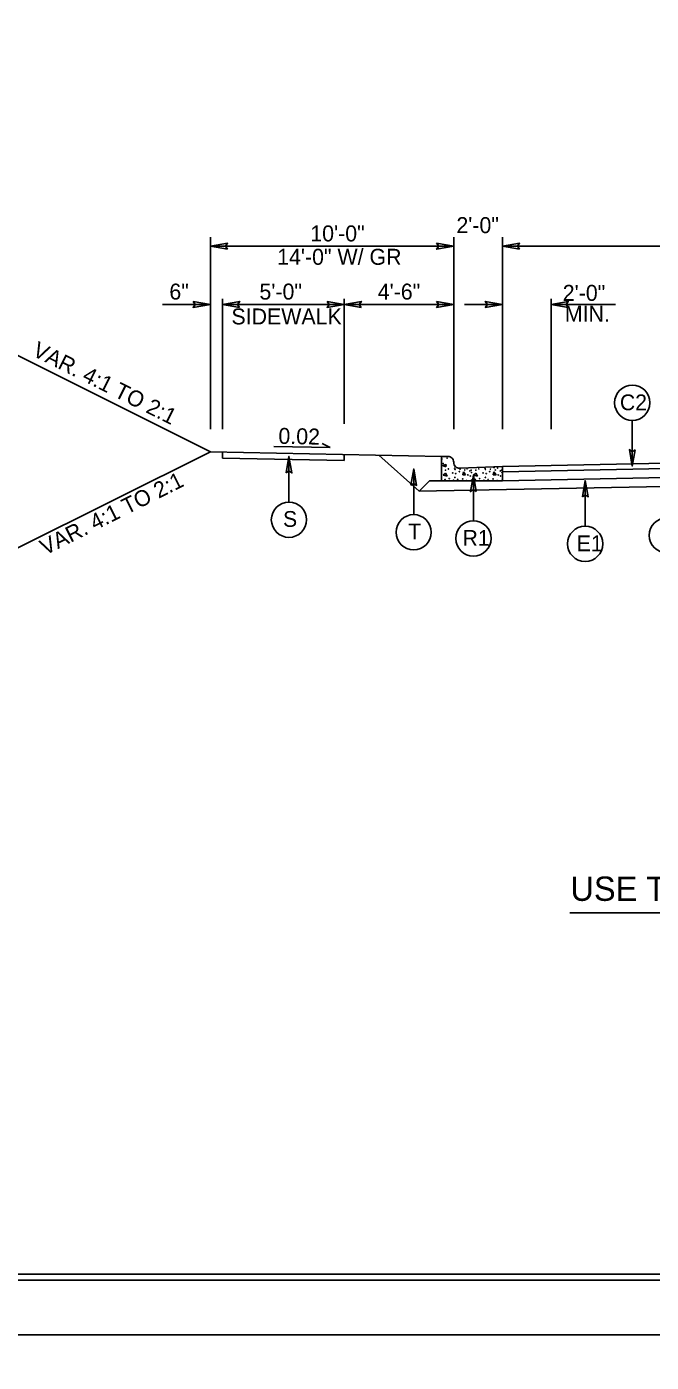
# Model space of a CAD drawing. Extents: x 1901670 to 1902225, y 193498 to 194278.
# Drawn here: x 1902002.4 to 1902028, y 194046.9 to 194101.8 of the extents above; entities that cross this region are included whole.
import ezdxf

# ---------------------------------------------------------------- set-up
doc = ezdxf.new("R2010")
doc.units = 0
for name, color, linetype in [('Old_Level_1', 7, 'Continuous'), ('Old_Level_11', 7, 'Continuous'), ('Old_Level_2', 7, 'Continuous'), ('Old_Level_20', 7, 'Continuous'), ('Prop Dimension', 7, 'Continuous'), ('Sheet Border Standard 30in CELL', 7, 'Continuous'), ('Sheet Cutting Line CELL', 7, 'Continuous'), ('Sheet Plot Border Inside CELL', 7, 'Continuous'), ('Sheet Plot Border Outside CELL', 7, 'Continuous'), ('Typical Curb CELL', 7, 'Continuous'), ('Typical Pavement Slope CELL', 7, 'Continuous'), ('Typical Terminator CELL', 7, 'Continuous')]:
    doc.layers.add(name, color=color, linetype=linetype)

# ---------------------------------------------------------------- blocks, each defined once
blk = doc.blocks.new('TERMINATOR')
at = {"layer": 'Typical Terminator CELL'}
blk.add_lwpolyline([(-0.469, 0.081), (0, 0), (-0.471, -0.083), (-0.411, 0)], close=True, dxfattribs=at)

msp = doc.modelspace()

# ---------------------------------------------------------------- linework, layer by layer
at = {"layer": 'Old_Level_1'}
for p, q in [((1902012.515, 194084.518), (1902014.83, 194084.469)), ((1902014.83, 194084.469), (1902014.497, 194084.636)), ((1902016.82, 194084.16), (1902018.478, 194082.676)), ((1902041.9, 194084.092), (1902021.9, 194083.692)), ((1902041.9, 194083.873), (1902021.9, 194083.473)), ((1902018.901, 194083.099), (1902018.478, 194082.676)), ((1902018.901, 194083.099), (1902019.401, 194083.109)), ((1902030.902, 194083.289), (1902021.9, 194083.109)), ((1902030.902, 194082.924), (1902018.478, 194082.676))]:
    msp.add_line(p, q, dxfattribs=at)
at = {"layer": 'Old_Level_11'}
for p, q in [((1902027.235, 194085.585), (1902027.235, 194083.711)), ((1902013.131, 194082.231), (1902013.131, 194084.106)), ((1902018.254, 194081.716), (1902018.254, 194083.59)), ((1902020.709, 194081.462), (1902020.709, 194083.337)), ((1902025.3, 194081.241), (1902025.3, 194083.115)), ((1902024.67, 194065.354), (1902044.413, 194065.354))]:
    msp.add_line(p, q, dxfattribs=at)
for points in [[(1902027.35, 194084.383), (1902027.235, 194083.711), (1902027.115, 194084.386), (1902027.235, 194084.3)], [(1902013.015, 194083.434), (1902013.131, 194084.106), (1902013.25, 194083.43), (1902013.131, 194083.516)], [(1902018.139, 194082.919), (1902018.254, 194083.59), (1902018.374, 194082.915), (1902018.254, 194083.001)], [(1902020.824, 194082.665), (1902020.709, 194083.337), (1902020.589, 194082.661), (1902020.709, 194082.747)], [(1902025.185, 194082.444), (1902025.3, 194083.115), (1902025.42, 194082.44), (1902025.3, 194082.526)]]:
    msp.add_lwpolyline(points, close=True, dxfattribs=at)
for centre in [(1902027.235, 194086.31), (1902013.131, 194081.506), (1902018.254, 194080.991), (1902020.709, 194080.737), (1902028.659, 194080.864), (1902025.3, 194080.516)]:
    msp.add_circle(centre, 0.725, dxfattribs=at)
at = {"layer": 'Prop Dimension'}
for p, q in [((1902009.9, 194085.23), (1902009.9, 194093.112)), ((1902019.9, 194085.23), (1902019.9, 194093.112)), ((1902021.9, 194085.23), (1902021.9, 194093.112)), ((1902009.9, 194092.742), (1902019.9, 194092.742)), ((1902021.9, 194092.742), (1902035.9, 194092.742)), ((1902007.935, 194090.352), (1902009.9, 194090.352)), ((1902010.4, 194085.23), (1902010.4, 194090.579)), ((1902010.4, 194090.352), (1902015.4, 194090.352)), ((1902015.4, 194085.45), (1902015.4, 194090.579)), ((1902015.4, 194090.352), (1902019.9, 194090.352)), ((1902021.9, 194090.352), (1902020.349, 194090.352)), ((1902023.9, 194085.23), (1902023.9, 194090.579)), ((1902023.9, 194090.352), (1902026.546, 194090.352))]:
    msp.add_line(p, q, dxfattribs=at)
at = {"layer": 'Sheet Border Standard 30in CELL'}
msp.add_lwpolyline([(1902132.544, 194155.514), (1901982.544, 194155.514), (1901982.544, 194050.514), (1902132.544, 194050.514)], close=True, dxfattribs=at)
at = {"layer": 'Sheet Cutting Line CELL'}
for p, q in [((1901965.844, 194048.014), (1902134.244, 194048.014)), ((1902134.244, 194048.014), (1901965.844, 194048.014))]:
    msp.add_line(p, q, dxfattribs=at)
at = {"layer": 'Sheet Plot Border Inside CELL'}
msp.add_lwpolyline([(1902133.794, 194155.769), (1901967.144, 194155.769), (1901967.144, 194050.259), (1902133.794, 194050.259)], close=True, dxfattribs=at)
at = {"layer": 'Sheet Plot Border Outside CELL'}
for points in [[(1902134.244, 194158.014), (1901965.844, 194158.014), (1901965.844, 194048.014), (1902134.244, 194048.014)], [(1902134.244, 194048.014), (1901965.844, 194048.014), (1901965.844, 193938.014), (1902134.244, 193938.014)]]:
    msp.add_lwpolyline(points, close=True, dxfattribs=at)
at = {"layer": 'Typical Curb CELL'}
for p, q in [((1902019.401, 194083.109), (1902019.401, 194084.108)), ((1902019.401, 194084.108), (1902019.661, 194084.108)), ((1902019.437, 194083.73), (1902019.591, 194083.775)), ((1902019.575, 194083.684), (1902019.437, 194083.73)), ((1902019.591, 194083.775), (1902019.575, 194083.684)), ((1902019.901, 194083.858), (1902019.901, 194083.869)), ((1902021.9, 194083.692), (1902020.15, 194083.619)), ((1902021.9, 194083.109), (1902021.9, 194083.692)), ((1902019.401, 194083.109), (1902021.9, 194083.109)), ((1902019.563, 194083.412), (1902019.46, 194083.337)), ((1902019.46, 194083.337), (1902019.626, 194083.297)), ((1902019.626, 194083.297), (1902019.563, 194083.412)), ((1902020.305, 194083.468), (1902020.27, 194083.354)), ((1902020.27, 194083.354), (1902020.39, 194083.348)), ((1902020.39, 194083.348), (1902020.305, 194083.468)), ((1902020.812, 194083.412), (1902020.709, 194083.337)), ((1902020.709, 194083.337), (1902020.874, 194083.297)), ((1902020.874, 194083.297), (1902020.812, 194083.412)), ((1902021.553, 194083.468), (1902021.519, 194083.354)), ((1902021.519, 194083.354), (1902021.64, 194083.348)), ((1902021.64, 194083.348), (1902021.553, 194083.468))]:
    msp.add_line(p, q, dxfattribs=at)
for centre in [(1902019.414, 194083.998), (1902019.465, 194083.816), (1902019.631, 194084.033), (1902019.939, 194083.622), (1902021.188, 194083.622), (1902021.559, 194083.65), (1902021.702, 194083.633), (1902019.545, 194083.155), (1902019.562, 194083.543), (1902019.682, 194083.593), (1902019.717, 194083.194), (1902019.859, 194083.428), (1902019.894, 194083.132), (1902019.951, 194083.246), (1902019.956, 194083.571), (1902019.985, 194083.4), (1902020.065, 194083.16), (1902020.133, 194083.486), (1902020.162, 194083.587), (1902020.27, 194083.183), (1902020.356, 194083.548), (1902020.43, 194083.115), (1902020.453, 194083.602), (1902020.481, 194083.349), (1902020.562, 194083.508), (1902020.578, 194083.303), (1902020.618, 194083.543), (1902020.635, 194083.446), (1902020.64, 194083.137), (1902020.794, 194083.155), (1902020.812, 194083.543), (1902020.932, 194083.593), (1902020.966, 194083.194), (1902021.108, 194083.428), (1902021.143, 194083.132), (1902021.2, 194083.246), (1902021.205, 194083.571), (1902021.234, 194083.4), (1902021.314, 194083.16), (1902021.382, 194083.486), (1902021.411, 194083.587), (1902021.519, 194083.183), (1902021.605, 194083.548), (1902021.679, 194083.115), (1902021.731, 194083.349), (1902021.811, 194083.508), (1902021.827, 194083.303), (1902021.867, 194083.543), (1902021.884, 194083.446), (1902021.889, 194083.137)]:
    msp.add_circle(centre, 0.00802, dxfattribs=at)
for centre, start, end in [((1902019.661, 194083.869), 0.0002, 90.0002), ((1902020.14, 194083.858), 180.0002, 272.3846)]:
    msp.add_arc(centre, 0.24, start, end, dxfattribs=at)
at = {"layer": 'Typical Pavement Slope CELL'}
for p, q in [((1902001.943, 194088.277), (1902009.9, 194084.298)), ((1902001.943, 194080.32), (1902009.9, 194084.298)), ((1902019.401, 194084.108), (1902009.9, 194084.298)), ((1902010.4, 194084.038), (1902010.4, 194084.288)), ((1902015.4, 194083.938), (1902015.4, 194084.188)), ((1902015.4, 194083.938), (1902010.4, 194084.038))]:
    msp.add_line(p, q, dxfattribs=at)

# ---------------------------------------------------------------- block references
at = {"layer": 'Prop Dimension', "xscale": 1.5, "yscale": 1.5, "rotation": 180}
for p in [(1902009.9, 194092.742), (1902021.9, 194092.742), (1902010.4, 194090.352), (1902015.4, 194090.352), (1902023.9, 194090.352)]:
    msp.add_blockref('TERMINATOR', p, dxfattribs=at)
at = {"layer": 'Prop Dimension', "xscale": 1.5}
for p, yscale in [((1902019.9, 194092.742), 1.5), ((1902009.9, 194090.352), 1.5), ((1902015.4, 194090.352), 1.5), ((1902019.9, 194090.352), 1.5), ((1902021.9, 194090.352), -1.5)]:
    msp.add_blockref('TERMINATOR', p, dxfattribs=dict(at, yscale=yscale))

# ---------------------------------------------------------------- texts
at = {"layer": 'Old_Level_1'}
for rotation, p in [(333.4349, (1902002.544, 194088.266)), (26.5651, (1902003.11, 194080.03))]:
    msp.add_text('VAR. 4:1 TO 2:1', height=0.656, rotation=rotation, dxfattribs=at).set_placement(p)
at = {"layer": 'Old_Level_11'}
msp.add_text('USE TYPICAL SECTION NO.  2:', height=1, dxfattribs=at).set_placement((1902024.694, 194065.848))
at = {"layer": 'Old_Level_2'}
msp.add_text('0.02', height=0.656, rotation=358.8084, dxfattribs=at).set_placement((1902012.692, 194084.625))
at = {"layer": 'Old_Level_20'}
for s, height, p in [('C2', 0.6491, (1902026.728, 194086.004)), ('S', 0.649, (1902012.888, 194081.213)), ('T', 0.649, (1902018.027, 194080.698)), ('R1', 0.6491, (1902020.263, 194080.434)), ('E1', 0.6491, (1902024.955, 194080.212))]:
    msp.add_text(s, height=height, dxfattribs=at).set_placement(p)
at = {"layer": 'Prop Dimension'}
for s, p in [('10\'-0" ', (1902014.007, 194092.94)), ('2\'-0" ', (1902020.009, 194093.281)), ('14\'-0" W/ GR ', (1902012.645, 194091.979)), ('6" ', (1902008.217, 194090.55)), ('5\'-0" ', (1902011.918, 194090.55)), ('4\'-6" ', (1902016.778, 194090.55)), ('2\'-0"', (1902024.379, 194090.498)), ('MIN. ', (1902024.465, 194089.638)), ('SIDEWALK', (1902010.767, 194089.529))]:
    msp.add_text(s, height=0.656, dxfattribs=at).set_placement(p)

doc.saveas('drawing.dxf')
